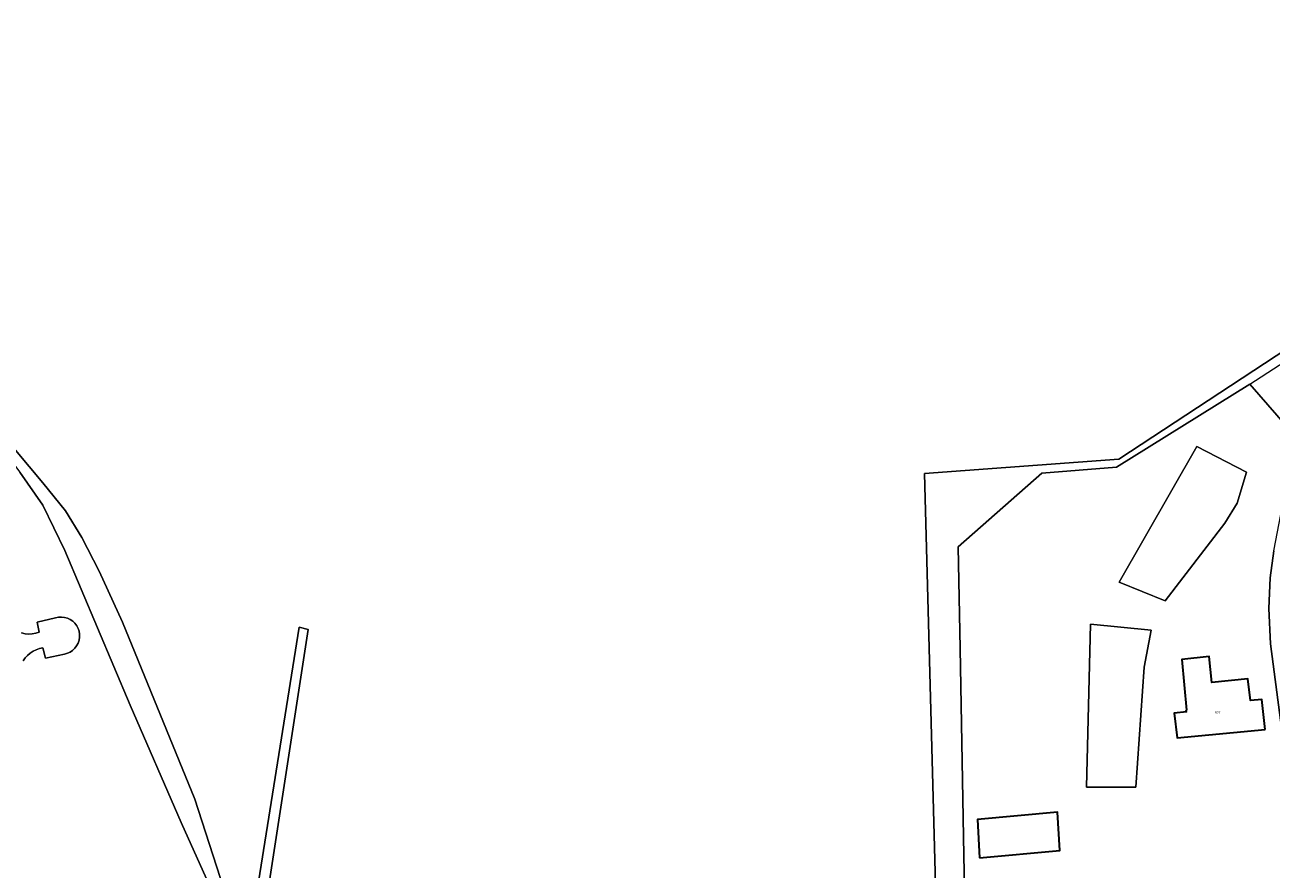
# Model space of a CAD drawing. Header units: metres. Extents: x 197700 to 204338, y 317132 to 325229.
# Tile 922 of 1056: x 203596 to 203784, y 320050 to 320178. Entities that reach past the tile are written whole.
import ezdxf
from ezdxf.enums import TextEntityAlignment as Align

# ---------------------------------------------------------------- set-up
doc = ezdxf.new("R2010")
doc.units = ezdxf.units.M
for name, color, linetype, lineweight in [('B-WE-GR-BOS_LOOF-GV', 40, 'Continuous', 13), ('B-WE-GR-BOUWLAND-GV', 80, 'Continuous', 13), ('B-WE-GR-GRAS-GV', 60, 'Continuous', 13), ('B-WE-IE-TERREINAFSCHEIDING_KUNSTMATIG_HEKWERK-G', 20, 'IE-TERREINAFSCHEIDING-KUNSTMATIG', 18), ('B-WE-OG-BEBOUWING-GV', 7, 'Continuous', 35), ('B-WE-OG-BEBOUWING-T18', 10, 'Continuous', 18), ('B-WE-OG-TERREIN_CULTUURSCHEIDING-GV', 7, 'Continuous', 18), ('B-WE-OG-WATER-GV', 130, 'Continuous', 18), ('B-WE-VH-VERHARDING_OPEN-GV', 252, 'Continuous', 18)]:
    doc.layers.add(name, color=color, linetype=linetype, lineweight=lineweight)
doc.styles.add('NLCS-ISO-M200-T18', font='NLCS-ISO.ttf', dxfattribs={"height": 0.36})
doc.linetypes.add('IE-TERREINAFSCHEIDING-KUNSTMATIG', pattern='A,4,[82,NLCS.SHX,S=0.75,R=90,X=0,Y=0],4,-2', length=10)

msp = doc.modelspace()

# ---------------------------------------------------------------- linework, layer by layer
at = {"layer": 'B-WE-GR-BOS_LOOF-GV'}
for points in [[(203860.88, 320177.767), (203761.211, 320112.275), (203731.914, 320110.109), (203735.591, 319973.006), (203739.086, 319975.278), (203738.802, 319997.317), (203738.845, 320012.903), (203738.423, 320022.698), (203737.833, 320052.55), (203737.287, 320083.735), (203736.995, 320099.071), (203749.622, 320110.16), (203760.837, 320111.108), (203780.98, 320123.582), (203787.733, 320115.814)], [(203784.578, 320098.491), (203784.009, 320094.41), (203783.824, 320089.797), (203784.05, 320084.428), (203785.975, 320069.855)]]:
    msp.add_lwpolyline(points, dxfattribs=at)
at = {"layer": 'B-WE-GR-BOUWLAND-GV'}
for points in [[(203735.591, 319973.006), (203731.914, 320110.109), (203761.211, 320112.275), (203860.88, 320177.767)], [(203590.465, 320118.868), (203598.993, 320108.716), (203602.417, 320104.481), (203604.889, 320100.507), (203607.503, 320095.402), (203611.039, 320087.736), (203621.895, 320061.046), (203628.492, 320040.661)], [(203629.607, 320036.596), (203637.624, 320086.946), (203639, 320086.628), (203630.87, 320033.67)]]:
    msp.add_lwpolyline(points, dxfattribs=at)
msp.add_lwpolyline([(203628.856, 320038.564), (203629.641, 320034.032), (203630.239, 320029.57), (203630.87, 320033.67), (203639, 320086.628), (203637.624, 320086.946), (203629.607, 320036.596)], close=True, dxfattribs=at)
at = {"layer": 'B-WE-GR-GRAS-GV'}
msp.add_lwpolyline([(203629.57, 320025.23), (203630.239, 320029.57), (203629.641, 320034.032), (203628.856, 320038.564), (203628.492, 320040.661), (203621.895, 320061.046), (203611.039, 320087.736), (203607.503, 320095.402), (203604.889, 320100.507), (203602.417, 320104.481), (203598.993, 320108.716), (203590.465, 320118.868), (203584.861, 320125.218), (203582.167, 320127.763), (203588.288, 320119.834), (203595.561, 320110.351), (203599.028, 320105.362), (203602.304, 320098.544), (203612.186, 320075.217), (203619.833, 320057.501), (203623.674, 320049.026), (203624.484, 320047.238), (203626.793, 320040.733), (203629.52, 320025.634)], close=True, dxfattribs=at)
at = {"layer": 'B-WE-IE-TERREINAFSCHEIDING_KUNSTMATIG_HEKWERK-G'}
for points in [[(203780.98, 320123.582), (203790.675, 320129.877)], [(203739.086, 319975.278), (203738.802, 319997.317), (203738.845, 320012.903), (203738.423, 320022.698), (203737.833, 320052.55), (203737.287, 320083.735), (203736.995, 320099.071), (203749.622, 320110.16), (203760.837, 320111.108), (203780.98, 320123.582)], [(203795.712, 320051.958), (203790.199, 320061.767), (203785.975, 320069.855), (203784.05, 320084.428), (203783.824, 320089.797), (203784.009, 320094.41), (203784.578, 320098.491), (203785.884, 320105.282), (203787.733, 320115.814), (203780.98, 320123.582)]]:
    msp.add_lwpolyline(points, dxfattribs=at)
at = {"layer": 'B-WE-OG-BEBOUWING-GV'}
for points in [[(203783.28, 320071.524), (203782.77, 320076.079), (203781.071, 320075.888), (203780.663, 320079.18), (203775.242, 320078.609), (203774.809, 320082.566), (203770.683, 320082.114), (203771.43, 320074.429), (203771.318, 320074.345), (203771.418, 320074.212), (203769.576, 320073.997), (203770.002, 320070.297)], [(203740.205, 320052.17), (203752.304, 320053.318), (203751.942, 320059.07), (203739.892, 320057.968)]]:
    msp.add_lwpolyline(points, close=True, dxfattribs=at)
at = {"layer": 'B-WE-OG-TERREIN_CULTUURSCHEIDING-GV'}
for points in [[(203787.733, 320115.814), (203780.98, 320123.582), (203760.837, 320111.108), (203749.622, 320110.16), (203736.995, 320099.071), (203737.287, 320083.735), (203737.833, 320052.55), (203738.423, 320022.698), (203738.845, 320012.903), (203738.802, 319997.317), (203739.086, 319975.278), (203739.435, 319975.505), (203751.562, 319983.433), (203764.466, 319991.856), (203776.24, 319999.54), (203785.707, 320005.674)], [(203623.674, 320049.026), (203619.833, 320057.501), (203612.186, 320075.217), (203602.304, 320098.544), (203599.028, 320105.362), (203595.561, 320110.351)], [(203785.975, 320069.855), (203784.05, 320084.428), (203783.824, 320089.797), (203784.009, 320094.41), (203784.578, 320098.491)], [(203595.793, 320086.103), (203596.325, 320085.982), (203596.869, 320085.933), (203597.415, 320085.956), (203597.952, 320086.053), (203598.472, 320086.221), (203598.127, 320087.743), (203600.918, 320088.373), (203601.366, 320088.468), (203601.822, 320088.49), (203602.276, 320088.438), (203602.716, 320088.313), (203603.13, 320088.119), (203603.507, 320087.861), (203603.838, 320087.545), (203604.113, 320087.18), (203604.325, 320086.775), (203604.469, 320086.341), (203604.542, 320085.89), (203604.54, 320085.433), (203604.465, 320084.982), (203604.317, 320084.549), (203604.102, 320084.146), (203603.825, 320083.783), (203603.492, 320083.469), (203603.113, 320083.213), (203602.698, 320083.022), (203602.257, 320082.901), (203599.407, 320082.3), (203599.003, 320083.858), (203598.494, 320083.743), (203598.002, 320083.568), (203597.535, 320083.336), (203597.099, 320083.049), (203596.701, 320082.711), (203596.346, 320082.329), (203596.04, 320081.907)]]:
    msp.add_lwpolyline(points, dxfattribs=at)
for points in [[(203761.244, 320093.775), (203772.957, 320114.206), (203780.478, 320110.317), (203779.065, 320105.662), (203777.181, 320102.646), (203768.17, 320090.958)], [(203756.96, 320087.398), (203766.067, 320086.5), (203765.033, 320080.93), (203763.756, 320062.819), (203756.339, 320062.839)], [(203783.28, 320071.524), (203770.002, 320070.297), (203769.576, 320073.997), (203771.418, 320074.212), (203771.318, 320074.345), (203771.43, 320074.429), (203770.683, 320082.114), (203774.809, 320082.566), (203775.242, 320078.609), (203780.663, 320079.18), (203781.071, 320075.888), (203782.77, 320076.079)]]:
    msp.add_lwpolyline(points, close=True, dxfattribs=at)
at = {"layer": 'B-WE-OG-WATER-GV'}
for points in [[(203761.244, 320093.775), (203768.17, 320090.958), (203777.181, 320102.646), (203779.065, 320105.662), (203780.478, 320110.317), (203772.957, 320114.206)], [(203756.96, 320087.398), (203756.339, 320062.839), (203763.756, 320062.819), (203765.033, 320080.93), (203766.067, 320086.5)]]:
    msp.add_lwpolyline(points, close=True, dxfattribs=at)
at = {"layer": 'B-WE-VH-VERHARDING_OPEN-GV'}
msp.add_lwpolyline([(203596.04, 320081.907), (203596.346, 320082.329), (203596.701, 320082.711), (203597.099, 320083.049), (203597.535, 320083.336), (203598.002, 320083.568), (203598.494, 320083.743), (203599.003, 320083.858), (203599.407, 320082.3), (203602.257, 320082.901), (203602.698, 320083.022), (203603.113, 320083.213), (203603.492, 320083.469), (203603.825, 320083.783), (203604.102, 320084.146), (203604.317, 320084.549), (203604.465, 320084.982), (203604.54, 320085.433), (203604.542, 320085.89), (203604.469, 320086.341), (203604.325, 320086.775), (203604.113, 320087.18), (203603.838, 320087.545), (203603.507, 320087.861), (203603.13, 320088.119), (203602.716, 320088.313), (203602.276, 320088.438), (203601.822, 320088.49), (203601.366, 320088.468), (203600.918, 320088.373), (203598.127, 320087.743), (203598.472, 320086.221), (203597.952, 320086.053), (203597.415, 320085.956), (203596.869, 320085.933), (203596.325, 320085.982), (203595.793, 320086.103)], dxfattribs=at)

# ---------------------------------------------------------------- texts
at = {"layer": 'B-WE-OG-BEBOUWING-T18', "style": 'NLCS-ISO-M200-T18'}
msp.add_text('82C', height=0.36, dxfattribs=at).set_placement((203776.128, 320074.092), align=Align.MIDDLE)

doc.saveas('drawing.dxf')
